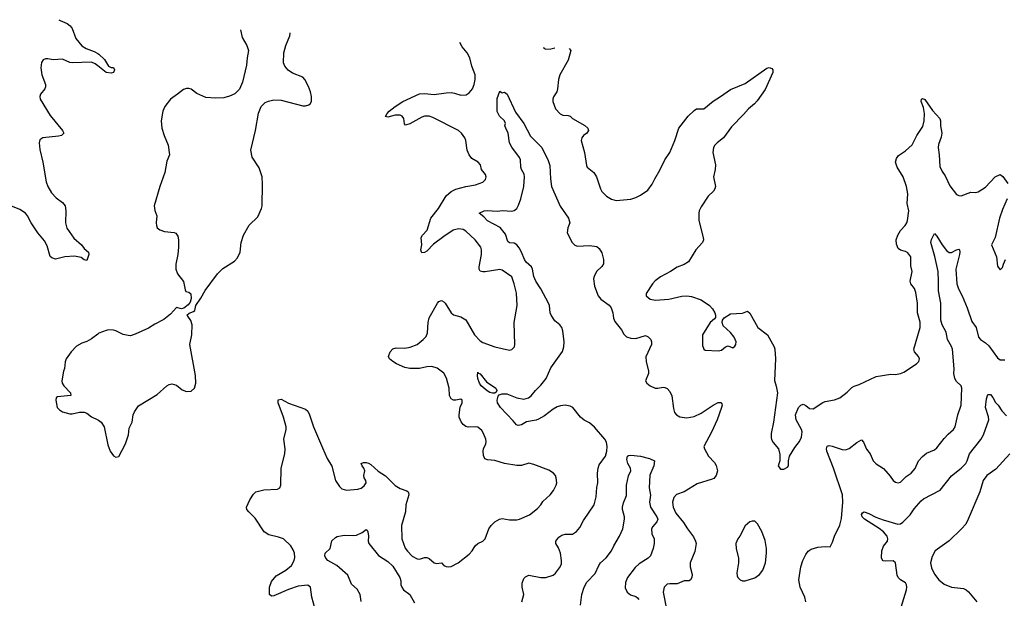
# Model space of a CAD drawing. Header units: inches. Extents: x 1682530 to 1839546, y 640742 to 791647.
# Tile 828 of 923: x 1779358 to 1787465, y 781479 to 786244. Entities that reach past the tile are written whole.
import ezdxf

# ---------------------------------------------------------------- set-up
doc = ezdxf.new("R2010")
doc.units = ezdxf.units.IN
doc.header["$MEASUREMENT"] = 0
doc.layers.add('B7778', color=7, linetype='Continuous')
doc.layers.add('B7788', color=7, linetype='Continuous')

msp = doc.modelspace()

# ---------------------------------------------------------------- linework, layer by layer
at = {"layer": 'B7778', "color": 5}
for points, elevation in [([(1779679.7, 786243.8), (1779690, 786235.8), (1779750, 786211.5), (1779773.2, 786193.2), (1779791.3, 786170), (1779820.8, 786090), (1779869.5, 786029.4), (1779906.6, 786006.6), (1779970, 785982.8), (1780000, 785965)], 780), ([(1780000, 785864.7), (1779980.2, 785880.2), (1779950, 785893.4), (1779790, 785888.8), (1779770, 785892.5), (1779710, 785918.3), (1779634.2, 785914.2), (1779590, 785922), (1779570, 785920.9), (1779550, 785913.2), (1779536.3, 785890), (1779533.2, 785846.8), (1779540.5, 785790), (1779570.8, 785710), (1779570.8, 785690), (1779564.9, 785675.1), (1779530.5, 785629.5), (1779524, 785610), (1779525.5, 785590), (1779610, 785454.4), (1779710.6, 785330), (1779720.7, 785310), (1779701, 785290), (1779676.2, 785283.8), (1779548.7, 785271.3), (1779525.1, 785254.9), (1779518, 785230), (1779524.7, 785175.3), (1779549, 785070), (1779576.5, 784910), (1779589.1, 784869.1), (1779618.6, 784818.6), (1779658, 784778), (1779710, 784739.5), (1779733.1, 784710), (1779739, 784670), (1779735.8, 784570), (1779745.8, 784525.8), (1779804.2, 784444.2), (1779865.5, 784390), (1779890, 784360.5), (1779924, 784330), (1779928, 784310), (1779910, 784261.2), (1779890, 784267), (1779864.5, 784284.5), (1779810, 784297.7), (1779730, 784291.2), (1779652.3, 784272.3), (1779622.7, 784282.7), (1779610, 784294), (1779583, 784383), (1779562.2, 784422.2), (1779508.3, 784490), (1779453.3, 784570), (1779422.9, 784630), (1779405.1, 784650), (1779360.4, 784680.4), (1779270, 784716.3)], 780), ([(1780000, 783654.2), (1779950, 783615.1), (1779910, 783594.5), (1779870, 783580.9), (1779825.8, 783554.2), (1779780.7, 783510), (1779740.7, 783450), (1779732.8, 783427.2), (1779728.1, 783371.9), (1779719.1, 783350), (1779706, 783270), (1779708.5, 783250), (1779720.3, 783230), (1779775.5, 783170), (1779778, 783150), (1779670, 783137), (1779658.8, 783130), (1779654.8, 783110), (1779667.3, 783050), (1779686, 783030), (1779710, 783014), (1779770, 782999.1), (1779790, 782999.1), (1779850, 783013), (1779890, 783010.8), (1779910, 783004), (1779950, 782973.4), (1780000, 782949.2)], 820)]:
    msp.add_lwpolyline(points, dxfattribs=dict(at, elevation=elevation))
at = {"layer": 'B7788', "color": 5}
for points, elevation in [([(1781175.6, 786159), (1781190, 786098), (1781226.8, 786030), (1781242.8, 785990), (1781230.7, 785930), (1781224.9, 785870), (1781192.7, 785730), (1781168.7, 785671.3), (1781130, 785632.3), (1781086.2, 785613.8), (1781038.4, 785601.6), (1780970, 785597), (1780890, 785602.7), (1780815.6, 785635.6), (1780770, 785672.7), (1780750, 785678), (1780730, 785677), (1780706, 785670), (1780658, 785630), (1780598.8, 785590), (1780554, 785530), (1780536.3, 785490), (1780523.8, 785410), (1780528.2, 785350), (1780546.7, 785290), (1780580.4, 785210), (1780590.8, 785130), (1780570, 785078), (1780553.5, 784986.5), (1780512.4, 784870), (1780464.4, 784710), (1780470, 784671.3), (1780487.3, 784630), (1780482, 784570), (1780484.9, 784550), (1780491, 784530), (1780512.7, 784512.7), (1780550, 784500.4), (1780630, 784492.7), (1780644.7, 784484.7), (1780660.9, 784460.9), (1780666.7, 784430), (1780664.9, 784370), (1780660.3, 784310), (1780643.1, 784230), (1780643.1, 784190), (1780657.1, 784150), (1780706.7, 784086.7), (1780719.8, 784019.8), (1780726.4, 784006.4), (1780750, 784001), (1780766.8, 783986.8), (1780770.8, 783949.2), (1780762.8, 783917.2), (1780744.5, 783895.5), (1780710, 783868), (1780690, 783862), (1780650, 783874), (1780600.9, 783819.1), (1780544.2, 783775.8), (1780470, 783736.9), (1780417.6, 783702.4), (1780310, 783653.3), (1780270, 783641.6), (1780250, 783642.4), (1780210, 783651.1), (1780150, 783682.4), (1780130, 783687.6), (1780090, 783689.6), (1780070, 783685.6), (1780010, 783662), (1780000, 783654.2)], 820), ([(1780000, 782949.2), (1780006.2, 782946.2), (1780028.5, 782928.5), (1780054, 782890), (1780083.4, 782743.4), (1780102.8, 782690), (1780130, 782652), (1780150, 782642), (1780173.2, 782646.8), (1780229.5, 782750.5), (1780255.1, 782824.9), (1780258.9, 782881.1), (1780285.1, 782930), (1780293.3, 782990), (1780304.4, 783015.6), (1780337.1, 783062.9), (1780490, 783156.3), (1780569.3, 783230), (1780590, 783240.5), (1780610, 783244.9), (1780650, 783234), (1780695.2, 783195.2), (1780730, 783182), (1780770, 783184.9), (1780798, 783210), (1780807.3, 783250), (1780806.3, 783313.7), (1780759.3, 783570), (1780774.5, 783650), (1780776.9, 783730), (1780765.9, 783765.9), (1780742.9, 783802.9), (1780734, 783810), (1780752.1, 783827.9), (1780790, 783842), (1780799.3, 783850), (1780808.7, 783890), (1780850, 783951), (1780885.6, 784014.4), (1780987.6, 784152.4), (1781030, 784195.5), (1781125.6, 784254.4), (1781150, 784282.8), (1781174, 784330), (1781182, 784410), (1781199.5, 784470), (1781248.2, 784551.8), (1781318.6, 784621.4), (1781347.6, 784690), (1781353.3, 784710), (1781358, 784890), (1781353.5, 784950), (1781330, 785025.2), (1781272.2, 785112.2), (1781261.1, 785170), (1781298.4, 785330), (1781325.4, 785474.6), (1781346, 785530), (1781378.6, 785561.4), (1781406.3, 785573.7), (1781450, 785582.8), (1781510, 785581), (1781690, 785534), (1781710, 785534), (1781737.5, 785542.5), (1781750, 785551.3), (1781759.3, 785570), (1781759.5, 785610), (1781752, 785650), (1781734.9, 785694.9), (1781705.2, 785750), (1781688.7, 785770), (1781604.8, 785804.8), (1781567.6, 785827.6), (1781541.2, 785861.2), (1781529.5, 785889.5), (1781532.7, 785970), (1781549.3, 786030), (1781581.6, 786110), (1781585.6, 786130), (1781585, 786135.7)], 820), ([(1781789.6, 781390), (1781764.5, 781490), (1781752, 781570), (1781730, 781586.6), (1781650, 781580.5), (1781570, 781551.5), (1781450, 781499.5), (1781430, 781497.2), (1781414, 781510), (1781415.1, 781570), (1781430, 781616.3), (1781470, 781663.1), (1781550, 781711.7), (1781595.8, 781750), (1781619.1, 781790), (1781623.7, 781816.3), (1781620.9, 781850), (1781610, 781877.6), (1781589.8, 781910), (1781530, 781968.7), (1781490, 781984), (1781410, 782000.7), (1781370, 782025.7), (1781297.8, 782137.8), (1781243.7, 782190), (1781229.2, 782210), (1781226, 782230), (1781252.3, 782290), (1781282, 782338), (1781303.3, 782356.7), (1781366.8, 782373.2), (1781480.7, 782379.3), (1781501.2, 782390), (1781509.4, 782410), (1781511.3, 782550), (1781540.5, 782670), (1781543.5, 782710), (1781533.6, 782790), (1781551.3, 782868.7), (1781551.6, 782890), (1781529.6, 782970), (1781486, 783090), (1781486.3, 783113.7), (1781510, 783118.8), (1781570, 783087.3), (1781710, 783038), (1781730, 783020.7), (1781745.3, 782990), (1781778, 782890), (1781850, 782718.8), (1781890, 782630.8), (1781927.1, 782567.1), (1781957.1, 782450), (1781990, 782398.7), (1782010, 782381.7), (1782050, 782370.3), (1782141.7, 782378.3), (1782170, 782386.4), (1782195.1, 782404.9), (1782209.6, 782430), (1782207, 782450), (1782193.6, 782470), (1782191.3, 782490), (1782199.7, 782530), (1782192.2, 782552.2), (1782177, 782570), (1782169.2, 782590), (1782190, 782598), (1782210, 782597.6), (1782230, 782593.4), (1782250, 782581.3), (1782310, 782527), (1782370, 782487.9), (1782450, 782408.4), (1782490, 782384.2), (1782544.9, 782364.9), (1782555.9, 782355.9), (1782560.4, 782350), (1782561.1, 782330), (1782536.4, 782250), (1782535.3, 782190), (1782501.4, 782078.6), (1782504.9, 781970), (1782532.5, 781892.5), (1782550, 781866.4), (1782590, 781826.7), (1782630, 781804.9), (1782650, 781802), (1782690, 781814.9), (1782710, 781816), (1782730, 781807), (1782770, 781770.7), (1782790, 781766), (1782830, 781771), (1782851.3, 781750), (1782870, 781740.7), (1782890, 781737.3), (1782910, 781742), (1782969, 781770), (1783058, 781842), (1783084, 781870), (1783109, 781910), (1783129, 781930), (1783170, 781950.8), (1783189.2, 781970), (1783219.7, 782050), (1783240.5, 782079.5), (1783270, 782108.5), (1783308.6, 782131.4), (1783330, 782137), (1783390, 782126), (1783450, 782124.6), (1783473.2, 782130), (1783554.2, 782165.8), (1783622.6, 782217.4), (1783649.5, 782250), (1783664, 782276), (1783725.1, 782330), (1783753.9, 782366.1), (1783774.5, 782410), (1783779.5, 782430), (1783776, 782470), (1783769, 782490), (1783754, 782510), (1783713.8, 782533.8), (1783590, 782582), (1783550, 782592.3), (1783490, 782574), (1783450, 782571.6), (1783350, 782588), (1783270, 782614.7), (1783210, 782619.6), (1783187.7, 782627.7), (1783176.1, 782656.1), (1783173.3, 782690), (1783177.6, 782710), (1783196.2, 782750), (1783198, 782770), (1783195.1, 782790), (1783176.9, 782836.9), (1783161.7, 782861.7), (1783130, 782887.3), (1783110, 782891.5), (1783050.2, 782889.8), (1783030, 782894.7), (1783010, 782909.7), (1782992, 782932), (1782975.3, 782970), (1782975.8, 782990), (1782985.9, 783054.1), (1783001.6, 783090), (1783000.9, 783110), (1782990, 783119.5), (1782950.3, 783109.7), (1782930, 783109.6), (1782910, 783120.9), (1782897.7, 783150), (1782892.9, 783210), (1782871.7, 783291.7), (1782850, 783333), (1782794.6, 783374.5), (1782750, 783387.4), (1782710, 783386.6), (1782650, 783372.8), (1782570, 783372.9), (1782530, 783380.3), (1782460.7, 783410), (1782430, 783428.6), (1782402.9, 783450), (1782395.1, 783470), (1782409.6, 783510), (1782430, 783534.4), (1782457.4, 783542.6), (1782530, 783539.2), (1782574.1, 783545.9), (1782630.5, 783569.5), (1782681, 783610), (1782703.7, 783636.3), (1782715.3, 783664.7), (1782720.7, 783750), (1782729.8, 783790), (1782798.9, 783910), (1782810, 783924.4), (1782830, 783930.3), (1782850, 783921.6), (1782861.6, 783910), (1782910, 783831), (1782930, 783814.8), (1782990, 783798), (1783030, 783773.4), (1783102, 783650), (1783150, 783599.1), (1783170, 783584.9), (1783269.3, 783550.7), (1783390, 783522.8), (1783410, 783526.8), (1783432.7, 783550), (1783436, 783570), (1783429.6, 783750), (1783454, 783890), (1783447.6, 783992.4), (1783430, 784069), (1783410, 784126), (1783330, 784182), (1783310, 784187.3), (1783190, 784167.8), (1783170, 784166.6), (1783150, 784171.8), (1783140.4, 784190), (1783139.8, 784210), (1783160.8, 784310), (1783160.3, 784350), (1783155.3, 784370), (1783108.5, 784430), (1783030, 784502.4), (1783010, 784515.3), (1782970, 784522.3), (1782927.2, 784510), (1782850, 784459.4), (1782765.8, 784394.2), (1782710, 784338.3), (1782690, 784325.7), (1782670, 784325.1), (1782665.1, 784330), (1782662, 784350), (1782668.3, 784390), (1782663.5, 784450), (1782674.7, 784470), (1782714, 784510), (1782743.9, 784610), (1782806.2, 784690), (1782870, 784792.9), (1782910, 784828), (1782950, 784848.2), (1783030, 784870.2), (1783110, 784883.1), (1783170, 784906.7), (1783192.1, 784927.9), (1783198.7, 784950), (1783194.5, 784970), (1783160.9, 785010), (1783152, 785050), (1783132.3, 785070), (1783082, 785102), (1783058, 785130), (1783043.1, 785170), (1783032.2, 785250), (1783024, 785270), (1782995.1, 785310), (1782969.6, 785330), (1782758.8, 785438.8), (1782730, 785448.4), (1782690, 785448.5), (1782670, 785441.7), (1782570, 785385.1), (1782534, 785374), (1782526.7, 785386.7), (1782520.5, 785430), (1782508.3, 785448.3), (1782490, 785458.7), (1782450, 785458.7), (1782390, 785440.9), (1782370, 785446), (1782382.7, 785470), (1782400.9, 785490), (1782449.5, 785530), (1782512.3, 785570), (1782650, 785633), (1782690, 785637.1), (1782770, 785628.1), (1782870, 785642.5), (1782910, 785643.5), (1782939.1, 785639.1), (1782990, 785622.2), (1783034.3, 785625.7), (1783058.3, 785641.7), (1783085.3, 785674.7), (1783100.5, 785710), (1783108.5, 785751.5), (1783108.5, 785790), (1783081.3, 785861.3), (1783064, 785930), (1783042.2, 785970), (1783001.2, 786021.2), (1782983.1, 786056.5)], 780), ([(1783670.3, 786017.5), (1783674.8, 786010), (1783690, 786001.6), (1783730, 786003.7), (1783764.8, 786012.1)], 780), ([(1783883.3, 786005.4), (1783894.9, 785990), (1783874.9, 785910), (1783806, 785790), (1783795.6, 785750), (1783786.9, 785673.1), (1783779.3, 785650), (1783752.6, 785607.4), (1783747.6, 785590), (1783749, 785569), (1783770.4, 785510), (1783807.9, 785467.9), (1783830, 785457.4), (1783874, 785454), (1783890, 785448.4), (1783910.5, 785430), (1784012, 785372), (1784037.1, 785350), (1784042.4, 785330), (1784028, 785310), (1784000.4, 785290), (1783987.2, 785270), (1783982, 785250), (1784008.7, 785150), (1784024.4, 785044.4), (1784030.8, 785030), (1784084.4, 784984.4), (1784108.2, 784950), (1784139.5, 784850), (1784152.4, 784830), (1784190.2, 784790.2), (1784230, 784767), (1784270, 784755.3), (1784390, 784764.9), (1784430, 784778.4), (1784470, 784798.7), (1784530, 784839.5), (1784566.8, 784890), (1784586.6, 784933.4), (1784630, 785004.9), (1784669.8, 785090), (1784710.8, 785150), (1784751.6, 785250), (1784784.2, 785350), (1784863.1, 785450), (1784910, 785495.6), (1784930, 785508.8), (1784990, 785508.8), (1785066.7, 785573.3), (1785127.4, 785610), (1785209.9, 785670.1), (1785330, 785718), (1785510, 785844.9), (1785530, 785851), (1785550, 785841.3), (1785558.9, 785830), (1785560.2, 785810), (1785494.9, 785670), (1785430, 785576.9), (1785409.1, 785550.9), (1785357.6, 785510), (1785318.2, 785461.8), (1785218.5, 785361.5), (1785153.2, 785270), (1785099.6, 785230), (1785080.7, 785210), (1785070.2, 785190), (1785065.4, 785150), (1785086.3, 785050), (1785084, 785010), (1785070.3, 784950), (1785086.9, 784870), (1785081.3, 784850), (1785070, 784833), (1785025.5, 784790), (1784970, 784703.7), (1784953.7, 784670), (1784950.3, 784650), (1784950.4, 784590), (1784986.7, 784450), (1784988.4, 784430), (1784980.5, 784410), (1784924.9, 784350), (1784866, 784250), (1784830, 784229.3), (1784770, 784205.2), (1784716, 784170), (1784633.8, 784126.2), (1784590, 784092.7), (1784567.3, 784070), (1784517.3, 783990), (1784517.3, 783970), (1784550, 783942.4), (1784593.5, 783933.5), (1784703.7, 783943.7), (1784810, 783967.5), (1784850, 783969.2), (1784890, 783964.5), (1784970, 783936.9), (1785036.4, 783890), (1785061.8, 783861.8), (1785081.6, 783830), (1785088, 783810), (1785087.5, 783792.5), (1785079.9, 783780.1), (1785042.8, 783750), (1784980.4, 783650), (1784980.9, 783560.9), (1784990, 783531.3), (1785002.5, 783522.5), (1785110, 783516.3), (1785136.6, 783523.4), (1785170, 783551), (1785190, 783558.8), (1785230, 783541), (1785245.6, 783554.4), (1785254, 783570), (1785256, 783590), (1785240.9, 783630), (1785210, 783669.2), (1785150, 783722), (1785141.2, 783750), (1785144, 783770), (1785159, 783790), (1785210, 783820.7), (1785310, 783827.3), (1785350, 783842.8), (1785370, 783826.8), (1785436, 783710), (1785514, 783650), (1785570.3, 783550.3), (1785575.3, 783530), (1785580.8, 783450), (1785572.4, 783272.4), (1785586.6, 783226.6), (1785597.1, 783170), (1785565.5, 782930), (1785544.5, 782835.5), (1785544.5, 782804.5), (1785547.5, 782787.5), (1785561.4, 782761.4), (1785606, 782710), (1785616.9, 782663.1), (1785618, 782610), (1785602, 782570), (1785622, 782542), (1785650, 782542), (1785680.4, 782559.6), (1785688, 782570), (1785688.7, 782610), (1785697.2, 782650), (1785738.9, 782721.1), (1785779.3, 782770), (1785794.9, 782805.1), (1785800.9, 782850), (1785795.1, 782870), (1785752, 782950), (1785745.1, 782990), (1785769.7, 783050.3), (1785790, 783070.8), (1785810, 783077.3), (1785830, 783067.3), (1785861.7, 783041.7), (1785890, 783039.3), (1785970, 783092.2), (1785990, 783099.5), (1786067.5, 783112.5), (1786110, 783130.7), (1786170, 783175.5), (1786210, 783215.5), (1786230, 783226.4), (1786270, 783239.5), (1786410, 783306), (1786530, 783324.9), (1786570, 783322), (1786610, 783330.4), (1786637.5, 783342.5), (1786742.7, 783410), (1786762, 783430), (1786767, 783450), (1786758.4, 783470), (1786726, 783510), (1786720.5, 783530), (1786770.8, 783709.2), (1786772.7, 783752.7), (1786750.8, 783830), (1786751, 783910), (1786737.2, 783997.2), (1786724.7, 784030), (1786696.5, 784070), (1786690.6, 784090), (1786706.2, 784170), (1786696.5, 784216.5), (1786694, 784290), (1786670, 784323), (1786650, 784335.1), (1786610, 784346), (1786590, 784359.7), (1786576, 784396), (1786574.8, 784430), (1786587.9, 784470), (1786610, 784508.8), (1786649.9, 784550.1), (1786662.5, 784570), (1786669, 784590), (1786679.4, 784670), (1786665, 784730), (1786670.5, 784809.5), (1786660.2, 784870), (1786632.9, 784950), (1786583.9, 785030), (1786569.9, 785070), (1786577.9, 785102.1), (1786594.5, 785125.5), (1786650, 785162.6), (1786707.3, 785212.7), (1786744.7, 785290), (1786795, 785365), (1786805.2, 785410), (1786806.6, 785470), (1786799.8, 785519.8), (1786779.3, 785570), (1786784, 785590), (1786790, 785594), (1786810, 785586.8), (1786874.9, 785494.9), (1786935.3, 785430), (1786939.6, 785410), (1786939, 785370), (1786950.2, 785310), (1786944.8, 785275.2), (1786922.9, 785217.1), (1786919.5, 785190), (1786928.7, 785130), (1786934.9, 785034.9), (1786952.8, 784992.8), (1786978, 784958), (1787015.8, 784875.8), (1787070, 784805.5), (1787090, 784794.9), (1787110, 784794.4), (1787190, 784823.8), (1787230, 784821.3), (1787250, 784825.7), (1787310, 784865.7), (1787390, 784950.4), (1787430, 784967.7), (1787453.5, 784953.5), (1787495.1, 784895.1)], 780), ([(1780000, 785965), (1780010, 785959), (1780055.8, 785915.8), (1780090, 785860.7), (1780110, 785850.5), (1780131.3, 785850), (1780139.3, 785830), (1780130, 785809.8), (1780110, 785804.6), (1780070, 785809.9), (1780000, 785864.7)], 780), ([(1783493.6, 781450), (1783507.6, 781510), (1783495.6, 781570), (1783495.9, 781604.1), (1783510, 781641), (1783522.7, 781657.3), (1783550, 781670.4), (1783649.4, 781650.6), (1783690, 781650.7), (1783750, 781670.5), (1783770, 781687.3), (1783803.7, 781730), (1783818.3, 781761.7), (1783819.7, 781790), (1783809.6, 781850), (1783793.6, 781893.6), (1783772.7, 781930), (1783773.2, 781950), (1783797.2, 781982.8), (1783821, 781999), (1783850, 782008), (1783910, 782008), (1783941.2, 782030), (1783970, 782061), (1784000.1, 782119.9), (1784087.8, 782250), (1784103.9, 782316.1), (1784108.9, 782391.1), (1784118, 782430), (1784115.3, 782510), (1784120.6, 782550), (1784130, 782577.4), (1784180.3, 782650), (1784191.6, 782690), (1784194.8, 782730), (1784190, 782765.2), (1784175.4, 782790), (1784090, 782888.4), (1784050, 782923.5), (1784006.4, 782946.4), (1783975.1, 782970), (1783913, 783050), (1783890, 783061.8), (1783850, 783068.7), (1783810, 783065), (1783783.2, 783056.8), (1783750, 783037.2), (1783679.4, 782980.6), (1783630, 782954.2), (1783610, 782946.8), (1783530, 782932.5), (1783490, 782908.7), (1783462.9, 782902.9), (1783448.1, 782908.1), (1783421.4, 782941.4), (1783316, 783050), (1783293.3, 783090), (1783289.7, 783110.3), (1783296.9, 783143.1), (1783304.7, 783155.3), (1783330, 783164), (1783370, 783162.6), (1783450, 783130.2), (1783510, 783120.2), (1783546, 783130), (1783570, 783146.4), (1783605.4, 783190), (1783650, 783234.3), (1783693.3, 783290), (1783730, 783376.3), (1783827.4, 783512.6), (1783838.3, 783550), (1783840.4, 783590), (1783830, 783682), (1783822, 783710), (1783806, 783730), (1783764.3, 783764.3), (1783735, 783810), (1783725.6, 783830), (1783719.4, 783890), (1783712, 783910), (1783650, 784027.1), (1783606.8, 784090), (1783590.4, 784130.5), (1783579.3, 784190), (1783571.3, 784210), (1783527.4, 784247.4), (1783514, 784270), (1783490.5, 784330.5), (1783470, 784365.3), (1783450, 784391), (1783430, 784404.7), (1783390, 784407.1), (1783376.8, 784416.8), (1783356.8, 784476.8), (1783313.9, 784533.9), (1783210, 784588), (1783180.7, 784620.7), (1783141.2, 784650), (1783182, 784670), (1783207.3, 784672.7), (1783288.4, 784668.4), (1783333.1, 784673.1), (1783410, 784665.8), (1783430, 784671.5), (1783451.3, 784688.7), (1783464.8, 784715.2), (1783484.9, 784770), (1783509.8, 784869.8), (1783514.3, 784950), (1783510.9, 784970.9), (1783489.6, 785010), (1783484.2, 785030), (1783482, 785090), (1783472.3, 785110), (1783410, 785195.1), (1783391.6, 785230), (1783380.9, 785310), (1783359.3, 785350), (1783353.2, 785370), (1783357.2, 785390), (1783349.2, 785410), (1783309, 785450), (1783288, 785488), (1783290, 785594), (1783310, 785654), (1783330, 785642), (1783350, 785646), (1783370.4, 785630.3), (1783441.1, 785481.1), (1783508, 785390), (1783565.1, 785285.1), (1783656.4, 785190), (1783710, 785084.9), (1783724.1, 785044.1), (1783727.1, 784932.9), (1783736.8, 784870), (1783807.1, 784707.1), (1783877.6, 784610), (1783886.4, 784570), (1783870.5, 784530), (1783866.4, 784490), (1783907.2, 784410), (1783930, 784386.7), (1783950, 784378.7), (1784050, 784384.7), (1784110, 784377.1), (1784130, 784358.6), (1784150, 784323.6), (1784165.4, 784270), (1784165.4, 784234.6), (1784150, 784211.1), (1784107.4, 784170), (1784087.2, 784130), (1784083.7, 784110), (1784091.7, 784050), (1784121.1, 783970), (1784143.4, 783943.4), (1784212, 783892), (1784228.7, 783870), (1784240.8, 783830), (1784247.1, 783787.1), (1784258.3, 783758.3), (1784314, 783690), (1784333.2, 783653.2), (1784353, 783633), (1784390, 783621.3), (1784430, 783619.5), (1784510, 783642), (1784533, 783633), (1784554, 783610), (1784560.5, 783590), (1784560.4, 783570), (1784513.7, 783466.3), (1784515.8, 783430), (1784536.4, 783350), (1784534.4, 783330), (1784510.6, 783270), (1784520.5, 783250), (1784547.7, 783230), (1784590, 783210.4), (1784611.2, 783208.8), (1784657.1, 783217.1), (1784670, 783216.3), (1784690, 783206), (1784710, 783181), (1784726.7, 783146.7), (1784741.6, 783041.6), (1784750.5, 783010.5), (1784764.7, 782990), (1784793.7, 782973.7), (1784850, 782966.7), (1784910, 782977.4), (1784970, 783002.8), (1785067.6, 783070), (1785110, 783090.3), (1785131.9, 783091.9), (1785139.9, 783079.9), (1785142.4, 783070), (1785137.6, 783050), (1785100.3, 782950), (1785052.7, 782847.3), (1784990.6, 782730), (1784996.3, 782710), (1785028.8, 782650), (1785077.8, 782597.8), (1785092.5, 782572.5), (1785103.5, 782530), (1785093.7, 782490), (1785072.9, 782467.1), (1785060.1, 782459.9), (1784937.3, 782422.7), (1784830, 782357), (1784767.1, 782332.9), (1784744.4, 782310), (1784732.7, 782270), (1784737.1, 782230), (1784759, 782179), (1784823.4, 782103.4), (1784856, 782050), (1784905.6, 781985.6), (1784923.6, 781950), (1784927.1, 781930), (1784915.9, 781864.1), (1784877.1, 781770), (1784877.5, 781737.5), (1784894.8, 781674.8), (1784893.4, 781650), (1784881, 781630), (1784870, 781622.7), (1784830, 781622), (1784770, 781597.6), (1784710, 781599.7), (1784690, 781595.1), (1784663.1, 781570), (1784656, 781530), (1784683.6, 781390)], 760), ([(1787488.9, 784770), (1787450, 784681.2), (1787426, 784610), (1787388.8, 784451.2), (1787358.8, 784390), (1787400.7, 784290), (1787410, 784214), (1787430, 784184.7), (1787450, 784202), (1787457.2, 784230), (1787475.3, 784270)], 780), ([(1785832.1, 781450), (1785821.8, 781490), (1785784.4, 781570), (1785773.3, 781630), (1785790, 781738), (1785806.3, 781790), (1785830, 781838.8), (1785850, 781866.8), (1785875.9, 781884.1), (1785930, 781900.7), (1785990, 781904.7), (1786030, 781902), (1786050, 781942), (1786066, 781990), (1786110, 782081), (1786124.9, 782135.1), (1786135.3, 782270), (1786132.2, 782330), (1786057.8, 782550), (1786003.9, 782690), (1785999.7, 782710), (1786007.1, 782732.9), (1786023.5, 782736.5), (1786046.7, 782733.3), (1786130, 782704.9), (1786157.8, 782702.2), (1786186.2, 782713.8), (1786250, 782763.1), (1786290, 782784), (1786305.3, 782765.3), (1786330, 782706), (1786361, 782670), (1786384, 782610), (1786410, 782587.3), (1786470, 782547.3), (1786526.2, 782486.2), (1786551, 782450), (1786570, 782434.8), (1786590, 782430.7), (1786610, 782436.3), (1786657.6, 782482.4), (1786698, 782510), (1786730, 782547.7), (1786759.6, 782610), (1786790, 782648), (1786825.1, 782674.9), (1786890, 782702.6), (1786910, 782717), (1786970, 782795.8), (1787001.3, 782830), (1787047.6, 782870), (1787061.3, 782890), (1787082.6, 782990), (1787109.6, 783070.4), (1787116.2, 783210), (1787109.4, 783230), (1787070, 783265.1), (1787057.7, 783290), (1787049.7, 783330), (1787052, 783370), (1787037.8, 783530), (1787031.4, 783551.4), (1786996.8, 783610), (1786985.7, 783670), (1786954.4, 783730), (1786941.5, 783770), (1786943.2, 783910), (1786922, 784010), (1786924.2, 784090), (1786920.3, 784170), (1786893.4, 784293.4), (1786861.1, 784410), (1786866.1, 784433.9), (1786890, 784482), (1786910, 784461), (1786953, 784390), (1786990, 784342), (1787010, 784325.5), (1787030, 784325.5), (1787070, 784347.7), (1787090, 784354), (1787094.8, 784350), (1787099.3, 784330), (1787096.9, 784310), (1787066.2, 784190), (1787074.5, 784070), (1787087.8, 784027.8), (1787118.9, 783970), (1787159.7, 783870), (1787198.3, 783758.3), (1787232.9, 783710), (1787252, 783630), (1787270, 783610.4), (1787310, 783583.1), (1787337.7, 783557.7), (1787410, 783460.5), (1787430, 783443.8), (1787470, 783443)], 760), ([(1786614.6, 781405.4), (1786658.8, 781550), (1786662.8, 781570), (1786659.8, 781590), (1786650, 781607.1), (1786611.5, 781631.5), (1786590.9, 781650.9), (1786583.5, 781670), (1786570, 781772.3), (1786550, 781787.8), (1786484.2, 781784.2), (1786468, 781788), (1786458.4, 781798.4), (1786453.4, 781813.4), (1786456.4, 781870), (1786470, 781907.7), (1786502.4, 781950), (1786506.9, 781970), (1786500.9, 781990), (1786470, 782027.6), (1786435.3, 782055.3), (1786314, 782130), (1786294.5, 782150), (1786289.6, 782170), (1786296, 782184), (1786310, 782190.6), (1786350, 782178), (1786407.8, 782147.8), (1786466.2, 782126.2), (1786589.6, 782090.4), (1786610, 782092), (1786630, 782104.9), (1786690, 782165.3), (1786723.6, 782216.4), (1786779.3, 782280.7), (1786800.8, 782299.2), (1786936, 782370), (1787030, 782488.9), (1787110, 782551.2), (1787147.8, 782590), (1787159.3, 782610), (1787178.9, 782670), (1787272.7, 782787.3), (1787294.2, 782825.8), (1787336.3, 782950), (1787333.5, 782973.5), (1787309.9, 783050), (1787317.6, 783122.4), (1787330, 783157.3), (1787350, 783156.3), (1787370, 783132.7), (1787391.7, 783091.7), (1787415.3, 783070), (1787443.5, 783023.5), (1787481.7, 782981.7)], 740), ([(1783976.3, 781423.7), (1783987.6, 781510), (1784004.8, 781570), (1784028.8, 781611.2), (1784096.1, 781683.9), (1784126.4, 781750), (1784141, 781770), (1784186.4, 781813.6), (1784232, 781870), (1784250, 781910.6), (1784296.9, 781990), (1784323, 782050), (1784338.4, 782130), (1784337.6, 782150), (1784320.5, 782210), (1784320.5, 782230), (1784330, 782266), (1784354.5, 782325.5), (1784355.4, 782410), (1784371.5, 782488.5), (1784389.5, 782530), (1784387, 782550), (1784366.3, 782590), (1784356.6, 782623.4), (1784362, 782650), (1784370, 782654.3), (1784390, 782656.9), (1784470.3, 782650.3), (1784544.7, 782630), (1784584.7, 782610), (1784579.1, 782570), (1784547.2, 782492.8), (1784540.9, 782390), (1784552, 782328), (1784543.4, 782270), (1784551.9, 782230), (1784604.8, 782150), (1784611.2, 782130), (1784604.7, 782110), (1784570.2, 782070), (1784559.3, 782050), (1784563.2, 782010), (1784581.3, 781970), (1784583, 781930), (1784574.4, 781890), (1784550.5, 781830), (1784533.4, 781810), (1784457.2, 781762.8), (1784426.8, 781733.2), (1784363.6, 781650), (1784344.9, 781610), (1784344.5, 781564.5), (1784358.4, 781530), (1784387.3, 781507.3), (1784430, 781493.7), (1784444.4, 781484.4), (1784456.4, 781470)], 740), ([(1787510, 782669.6), (1787396.1, 782543.9), (1787321.5, 782490), (1787291.4, 782450), (1787262.7, 782357.3), (1787167.9, 782130), (1787146.9, 782090), (1787112.4, 782050), (1787010, 781953.1), (1786897, 781870), (1786870, 781823.7), (1786858.2, 781770), (1786866.2, 781730), (1786890, 781677.1), (1786927, 781630), (1786970, 781595.3), (1787030, 781571.7), (1787130, 781558.7), (1787150.2, 781550.2), (1787170, 781533), (1787238, 781450)], 740), ([(1782168.2, 781451.8), (1782161, 781510), (1782135.4, 781555.4), (1782090, 781595.1), (1782058.4, 781670), (1781969.8, 781749.8), (1781896.2, 781790), (1781878.7, 781810), (1781869.7, 781830.3), (1781871.8, 781850), (1781915.6, 781890), (1781928.3, 781951.7), (1781958.8, 781981.2), (1781972.2, 781987.8), (1782030, 781998.5), (1782110, 781996), (1782130, 781999.5), (1782177.8, 782022.2), (1782210, 782046), (1782219.1, 782039.1), (1782225.5, 782025.5), (1782230.3, 781990), (1782226.4, 781950), (1782233, 781930), (1782311.9, 781831.9), (1782390, 781783.1), (1782430, 781742.6), (1782489.2, 781650), (1782497.4, 781622.6), (1782497.4, 781590), (1782503.2, 781570), (1782518, 781550), (1782569.3, 781509.3), (1782610, 781442.4)], 760)]:
    msp.add_lwpolyline(points, dxfattribs=dict(at, elevation=elevation))
for points, elevation in [([(1783250, 783167.2), (1783230, 783173.5), (1783207.2, 783187.2), (1783157.2, 783230), (1783143.8, 783250), (1783129.6, 783290.3), (1783126.3, 783313.7), (1783130, 783342), (1783133.7, 783333.7), (1783150, 783327.3), (1783202.4, 783262.4), (1783277.4, 783210), (1783285.3, 783190), (1783282, 783178), (1783270, 783167.8)], 760), ([(1785410, 782115.3), (1785390, 782115.3), (1785370.9, 782109.1), (1785330, 782075.3), (1785286, 781990), (1785270, 781968), (1785254.8, 781930), (1785256.3, 781890), (1785277.1, 781810), (1785277.1, 781770), (1785263.8, 781690), (1785265.5, 781665.5), (1785270.6, 781650.6), (1785290, 781631), (1785310, 781624), (1785330, 781624), (1785410, 781646.8), (1785450, 781676), (1785477.2, 781710), (1785498, 781770), (1785507, 781850), (1785506.6, 781890), (1785496, 781956), (1785469.4, 782029.4), (1785432.5, 782092.5)], 780)]:
    msp.add_lwpolyline(points, close=True, dxfattribs=dict(at, elevation=elevation))

doc.saveas('drawing.dxf')
